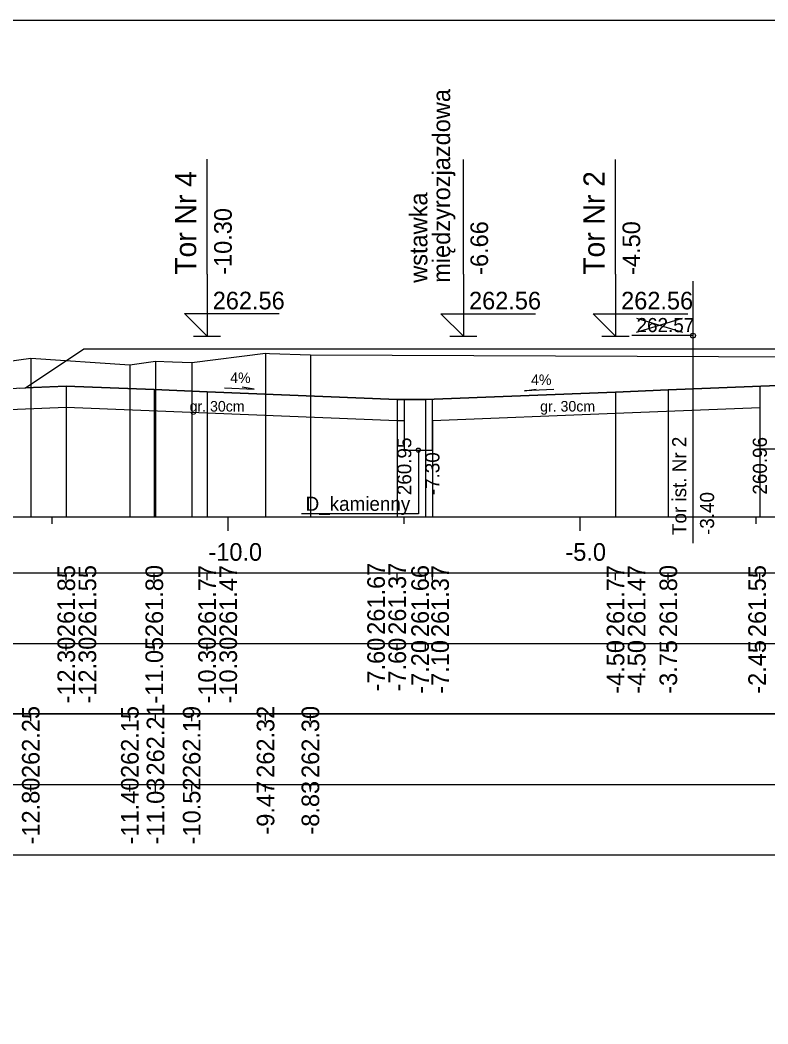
# Model space of a CAD drawing. Extents: x 6516023 to 6560129, y 5513077 to 5529206.
# Drawn here: x 6518315.26 to 6518325.88, y 5514498.91 to 5514513.16 of the extents above; entities that cross this region are included whole.
import ezdxf

# ---------------------------------------------------------------- set-up
doc = ezdxf.new("R2010")
doc.units = 0
for name, color, linetype in [('IR_default', 7, 'Continuous'), ('TOR_PRZEK_P-komponent', 7, 'Continuous'), ('TOR_PRZEK_P-odwodnienie', 7, 'Continuous'), ('TOR_PRZEK_P-opisy', 7, 'Continuous'), ('TOR_PRZEK_P-tabelka istniejace', 7, 'Continuous'), ('TOR_PRZEK_P-tabelka projektowane', 7, 'Continuous'), ('TOR_PRZEK_P-teren istniejacy', 7, 'Continuous'), ('TOR_PRZEK_P-tory istniejace', 7, 'Continuous'), ('TOR_PRZEK_P-tory projektowane', 7, 'Continuous'), ('TOR_PRZEK_P-uklad odniesienia', 7, 'Continuous'), ('TOR_PRZEK_P-warstwa ochronna I', 7, 'Continuous'), ('TOR_PRZEK_P-warstwa ochronna II', 7, 'Continuous'), ('TOR_RAMKI-ramka+tabelka 1', 7, 'Continuous')]:
    doc.layers.add(name, color=color, linetype=linetype)

msp = doc.modelspace()

# ---------------------------------------------------------------- linework, layer by layer
at = {"layer": 'IR_default'}
msp.add_lwpolyline([(6518315.249, 5514507.933), (6518315.333, 5514507.937), (6518316.114, 5514508.457), (6518316.163, 5514508.49), (6518319.663, 5514508.49), (6518319.8, 5514508.49), (6518321.963, 5514508.489), (6518322.171, 5514508.489), (6518325.463, 5514508.489), (6518325.522, 5514508.489), (6518326.463, 5514508.489), (6518326.671, 5514508.489), (6518329.963, 5514508.489), (6518329.996, 5514508.489), (6518330.513, 5514508.489), (6518334.013, 5514508.489), (6518335.274, 5514507.648), (6518335.354, 5514507.595), (6518336.491, 5514507.549), (6518336.563, 5514507.546), (6518337.258, 5514507.119), (6518337.798, 5514506.786), (6518338.198, 5514506.786), (6518340.319, 5514508.137)], dxfattribs=at)
at = {"layer": 'TOR_PRZEK_P-komponent'}
msp.add_lwpolyline([(6518316.163, 5514508.49), (6518319.663, 5514508.49), (6518321.963, 5514508.489), (6518325.463, 5514508.489), (6518326.463, 5514508.489), (6518329.963, 5514508.489), (6518330.513, 5514508.489), (6518334.013, 5514508.489), (6518335.354, 5514507.595), (6518332.263, 5514507.718), (6518328.213, 5514507.88), (6518327.463, 5514507.91), (6518326.018, 5514507.968), (6518324.463, 5514507.906), (6518323.713, 5514507.876), (6518321.013, 5514507.768), (6518320.613, 5514507.772), (6518317.913, 5514507.88), (6518317.163, 5514507.91), (6518315.913, 5514507.96), (6518315.333, 5514507.937)], close=True, dxfattribs=at)
at = {"layer": 'TOR_PRZEK_P-odwodnienie'}
for points in [[(6518325.763, 5514507.958), (6518325.763, 5514507.069), (6518326.163, 5514507.069), (6518326.163, 5514507.962)], [(6518320.713, 5514507.771), (6518320.713, 5514507.051), (6518321.113, 5514507.051), (6518321.113, 5514507.772)], [(6518320.913, 5514507.051), (6518320.913, 5514506.145), (6518319.256, 5514506.145)]]:
    msp.add_lwpolyline(points, dxfattribs=at)
msp.add_circle((6518320.913, 5514507.051), 0.03, dxfattribs=at)
at = {"layer": 'TOR_PRZEK_P-opisy'}
for points in [[(6518318.162, 5514507.938), (6518318.58, 5514507.919), (6518318.412, 5514507.947)], [(6518322.837, 5514507.91), (6518322.419, 5514507.891), (6518322.587, 5514507.919)]]:
    msp.add_lwpolyline(points, dxfattribs=at)
at = {"layer": 'TOR_PRZEK_P-tabelka istniejace'}
for p, q in [((6518315.409, 5514503.206), (6518315.409, 5514503.306)), ((6518316.816, 5514503.206), (6518316.816, 5514503.306)), ((6518317.18, 5514503.206), (6518317.18, 5514503.306)), ((6518317.694, 5514503.206), (6518317.694, 5514503.306)), ((6518318.743, 5514503.206), (6518318.743, 5514503.306)), ((6518319.38, 5514503.206), (6518319.38, 5514503.306)), ((6518272.163, 5514502.306), (6518355.963, 5514502.306)), ((6518315.409, 5514502.206), (6518315.409, 5514502.306)), ((6518316.816, 5514502.206), (6518316.816, 5514502.306)), ((6518317.18, 5514502.206), (6518317.18, 5514502.306)), ((6518317.694, 5514502.206), (6518317.694, 5514502.306)), ((6518318.743, 5514502.206), (6518318.743, 5514502.306)), ((6518319.38, 5514502.206), (6518319.38, 5514502.306))]:
    msp.add_line(p, q, dxfattribs=at)
for points in [[(6518315.409, 5514508.356), (6518315.409, 5514506.306), (6518315.409, 5514506.176), (6518315.409, 5514506.106)], [(6518318.743, 5514508.428), (6518318.743, 5514506.306), (6518318.743, 5514506.176), (6518318.743, 5514506.106)], [(6518319.38, 5514508.406), (6518319.38, 5514506.306), (6518319.38, 5514506.176), (6518319.38, 5514506.106)], [(6518316.816, 5514508.261), (6518316.816, 5514506.306), (6518316.816, 5514506.176), (6518316.816, 5514506.106)], [(6518317.18, 5514508.312), (6518317.18, 5514506.306), (6518317.18, 5514506.176), (6518317.18, 5514506.106)], [(6518317.694, 5514508.296), (6518317.694, 5514506.306), (6518317.694, 5514506.176), (6518317.694, 5514506.106)]]:
    msp.add_lwpolyline(points, dxfattribs=at)
msp.add_lwpolyline([(6518272.163, 5514503.306), (6518272.163, 5514501.306), (6518355.963, 5514501.306), (6518355.963, 5514503.306)], close=True, dxfattribs=at)
at = {"layer": 'TOR_PRZEK_P-tabelka projektowane'}
for p, q in [((6518315.913, 5514505.206), (6518315.913, 5514505.306)), ((6518315.913, 5514505.206), (6518315.913, 5514505.306)), ((6518317.163, 5514505.206), (6518317.163, 5514505.306)), ((6518317.913, 5514505.206), (6518317.913, 5514505.306)), ((6518317.913, 5514505.206), (6518317.913, 5514505.306)), ((6518320.613, 5514505.206), (6518320.613, 5514505.306)), ((6518320.613, 5514505.206), (6518320.613, 5514505.306)), ((6518321.013, 5514505.206), (6518321.013, 5514505.306)), ((6518321.113, 5514505.206), (6518321.113, 5514505.306)), ((6518323.713, 5514505.206), (6518323.713, 5514505.306)), ((6518323.713, 5514505.206), (6518323.713, 5514505.306)), ((6518324.463, 5514505.206), (6518324.463, 5514505.306)), ((6518325.763, 5514505.206), (6518325.763, 5514505.306)), ((6518272.163, 5514504.306), (6518355.963, 5514504.306)), ((6518315.913, 5514504.206), (6518315.913, 5514504.306)), ((6518315.913, 5514504.206), (6518315.913, 5514504.306)), ((6518317.163, 5514504.206), (6518317.163, 5514504.306)), ((6518317.913, 5514504.206), (6518317.913, 5514504.306)), ((6518317.913, 5514504.206), (6518317.913, 5514504.306)), ((6518320.613, 5514504.206), (6518320.613, 5514504.306)), ((6518320.613, 5514504.206), (6518320.613, 5514504.306)), ((6518321.013, 5514504.206), (6518321.013, 5514504.306)), ((6518321.113, 5514504.206), (6518321.113, 5514504.306)), ((6518323.713, 5514504.206), (6518323.713, 5514504.306)), ((6518323.713, 5514504.206), (6518323.713, 5514504.306)), ((6518324.463, 5514504.206), (6518324.463, 5514504.306)), ((6518325.763, 5514504.206), (6518325.763, 5514504.306))]:
    msp.add_line(p, q, dxfattribs=at)
for points in [[(6518315.913, 5514507.96), (6518315.913, 5514506.306), (6518315.913, 5514506.176), (6518315.913, 5514506.106)], [(6518317.163, 5514507.91), (6518317.163, 5514506.306), (6518317.163, 5514506.176), (6518317.163, 5514506.106)], [(6518324.463, 5514507.906), (6518324.463, 5514506.306), (6518324.463, 5514506.176), (6518324.463, 5514506.106)], [(6518317.913, 5514507.88), (6518317.913, 5514506.306), (6518317.913, 5514506.176), (6518317.913, 5514506.106)], [(6518320.613, 5514507.772), (6518320.613, 5514506.306), (6518320.613, 5514506.176), (6518320.613, 5514506.106)], [(6518321.013, 5514507.768), (6518321.013, 5514506.306), (6518321.013, 5514506.176), (6518321.013, 5514506.106)], [(6518323.713, 5514507.876), (6518323.713, 5514506.306), (6518323.713, 5514506.176), (6518323.713, 5514506.106)], [(6518315.913, 5514507.66), (6518315.913, 5514506.306), (6518315.913, 5514506.176), (6518315.913, 5514506.106)], [(6518325.763, 5514507.658), (6518325.763, 5514506.306), (6518325.763, 5514506.176), (6518325.763, 5514506.106)], [(6518317.913, 5514507.58), (6518317.913, 5514506.306), (6518317.913, 5514506.176), (6518317.913, 5514506.106)], [(6518320.613, 5514507.472), (6518320.613, 5514506.306), (6518320.613, 5514506.176), (6518320.613, 5514506.106)], [(6518321.113, 5514507.472), (6518321.113, 5514506.306), (6518321.113, 5514506.176), (6518321.113, 5514506.106)], [(6518323.713, 5514507.576), (6518323.713, 5514506.306), (6518323.713, 5514506.176), (6518323.713, 5514506.106)]]:
    msp.add_lwpolyline(points, dxfattribs=at)
msp.add_lwpolyline([(6518272.163, 5514505.306), (6518272.163, 5514503.306), (6518355.963, 5514503.306), (6518355.963, 5514505.306)], close=True, dxfattribs=at)
at = {"layer": 'TOR_PRZEK_P-teren istniejacy'}
msp.add_lwpolyline([(6518312.983, 5514508.022), (6518315.409, 5514508.356), (6518316.816, 5514508.261), (6518317.18, 5514508.312), (6518317.424, 5514508.304), (6518317.694, 5514508.296), (6518318.743, 5514508.428), (6518318.8, 5514508.423), (6518319.38, 5514508.406), (6518329.817, 5514508.362), (6518329.919, 5514508.395), (6518331.182, 5514508.39), (6518331.726, 5514508.288), (6518331.856, 5514508.284), (6518332.002, 5514508.281), (6518332.718, 5514508.44), (6518333.18, 5514508.448), (6518335.737, 5514508.337), (6518336.541, 5514508.141), (6518336.623, 5514508.128), (6518336.988, 5514508.132), (6518337.384, 5514508.172), (6518339.315, 5514508.213)], dxfattribs=at)
at = {"layer": 'TOR_PRZEK_P-tory istniejace'}
for p, q in [((6518324.813, 5514509.452), (6518324.813, 5514505.732)), ((6518324.013, 5514508.724), (6518324.665, 5514508.927)), ((6518324.013, 5514508.927), (6518324.665, 5514508.724)), ((6518324.813, 5514508.677), (6518323.947, 5514508.677))]:
    msp.add_line(p, q, dxfattribs=at)
msp.add_circle((6518324.813, 5514508.677), 0.035, dxfattribs=at)
at = {"layer": 'TOR_PRZEK_P-tory projektowane'}
for p, q in [((6518317.913, 5514509.547), (6518317.913, 5514511.18)), ((6518321.553, 5514509.547), (6518321.553, 5514511.179)), ((6518323.713, 5514509.547), (6518323.713, 5514511.179)), ((6518317.913, 5514509.547), (6518317.913, 5514508.67)), ((6518321.553, 5514509.547), (6518321.553, 5514508.669)), ((6518323.713, 5514509.547), (6518323.713, 5514508.669)), ((6518317.913, 5514508.67), (6518317.594, 5514508.989)), ((6518317.594, 5514508.989), (6518318.938, 5514508.989)), ((6518321.553, 5514508.669), (6518321.234, 5514508.988)), ((6518321.234, 5514508.988), (6518322.578, 5514508.988)), ((6518323.713, 5514508.669), (6518323.394, 5514508.988)), ((6518323.394, 5514508.988), (6518324.738, 5514508.988)), ((6518317.721, 5514508.67), (6518318.105, 5514508.67)), ((6518321.361, 5514508.669), (6518321.745, 5514508.669)), ((6518323.521, 5514508.669), (6518323.905, 5514508.669))]:
    msp.add_line(p, q, dxfattribs=at)
at = {"layer": 'TOR_PRZEK_P-uklad odniesienia'}
for p, q in [((6518275.963, 5514506.106), (6518355.963, 5514506.106)), ((6518315.713, 5514506.006), (6518315.713, 5514506.106)), ((6518318.213, 5514505.906), (6518318.213, 5514506.106)), ((6518320.713, 5514506.006), (6518320.713, 5514506.106)), ((6518323.213, 5514505.906), (6518323.213, 5514506.106)), ((6518325.713, 5514506.006), (6518325.713, 5514506.106))]:
    msp.add_line(p, q, dxfattribs=at)
at = {"layer": 'TOR_PRZEK_P-warstwa ochronna I'}
for points in [[(6518313.261, 5514507.554), (6518315.913, 5514507.66), (6518317.913, 5514507.58), (6518320.613, 5514507.472), (6518320.713, 5514507.471)], [(6518321.113, 5514507.472), (6518323.713, 5514507.576), (6518325.763, 5514507.658)]]:
    msp.add_lwpolyline(points, dxfattribs=at)
at = {"layer": 'TOR_PRZEK_P-warstwa ochronna II'}
msp.add_lwpolyline([(6518310.054, 5514507.04), (6518310.61, 5514507.118), (6518311.201, 5514506.724), (6518311.601, 5514506.724), (6518313.913, 5514507.88), (6518315.913, 5514507.96), (6518317.163, 5514507.91), (6518317.913, 5514507.88), (6518320.613, 5514507.772), (6518321.013, 5514507.768), (6518323.713, 5514507.876), (6518324.463, 5514507.906), (6518326.018, 5514507.968), (6518327.463, 5514507.91), (6518328.213, 5514507.88), (6518332.263, 5514507.718), (6518336.563, 5514507.546), (6518337.798, 5514506.786), (6518338.198, 5514506.786), (6518340.319, 5514508.137)], dxfattribs=at)
at = {"layer": 'TOR_RAMKI-ramka+tabelka 1'}
msp.add_lwpolyline([(6518269.513, 5514513.156), (6518517.013, 5514513.156), (6518517.013, 5514484.656), (6518269.513, 5514484.656)], close=True, dxfattribs=at)

# ---------------------------------------------------------------- texts
at = {"layer": 'TOR_PRZEK_P-odwodnienie'}
for s, rotation, p in [('260.95', 90, (6518320.813, 5514506.412)), ('260.96', 90, (6518325.863, 5514506.42)), ('-7.30', 90, (6518321.213, 5514506.412)), ('D_kamienny', 360, (6518319.312, 5514506.19))]:
    msp.add_text(s, height=0.2, rotation=rotation, dxfattribs=at).set_placement(p)
at = {"layer": 'TOR_PRZEK_P-opisy'}
for rotation, p in [(359.8485, (6518318.241, 5514508.004)), (0.1515, (6518322.514, 5514507.975))]:
    msp.add_text('4%', height=0.15, rotation=rotation, dxfattribs=at).set_placement(p)
at = {"layer": 'TOR_PRZEK_P-tabelka istniejace'}
for s, p in [('262.25', (6518315.534, 5514502.397)), ('262.15', (6518316.941, 5514502.397)), ('262.21', (6518317.305, 5514502.433)), ('262.19', (6518317.819, 5514502.398)), ('262.32', (6518318.868, 5514502.4)), ('262.30', (6518319.505, 5514502.398)), ('-12.80', (6518315.534, 5514501.455)), ('-11.40', (6518316.941, 5514501.455)), ('-11.03', (6518317.305, 5514501.454)), ('-10.52', (6518317.819, 5514501.456)), ('-9.47', (6518318.868, 5514501.594)), ('-8.83', (6518319.505, 5514501.594))]:
    msp.add_text(s, height=0.25, rotation=90, dxfattribs=at).set_placement(p)
at = {"layer": 'TOR_PRZEK_P-tabelka projektowane'}
for s, p in [('261.85', (6518316.038, 5514504.397)), ('261.55', (6518316.338, 5514504.397)), ('261.80', (6518317.288, 5514504.398)), ('261.77', (6518318.038, 5514504.398)), ('261.47', (6518318.338, 5514504.398)), ('261.67', (6518320.438, 5514504.43)), ('261.37', (6518320.738, 5514504.43)), ('261.66', (6518321.063, 5514504.398)), ('261.37', (6518321.347, 5514504.398)), ('261.77', (6518323.838, 5514504.398)), ('261.47', (6518324.138, 5514504.398)), ('261.80', (6518324.588, 5514504.398)), ('261.55', (6518325.849, 5514504.397)), ('-12.30', (6518316.038, 5514503.455)), ('-12.30', (6518316.338, 5514503.455)), ('-11.05', (6518317.288, 5514503.453)), ('-10.30', (6518318.038, 5514503.455)), ('-10.30', (6518318.338, 5514503.455)), ('-7.60', (6518320.438, 5514503.626)), ('-7.60', (6518320.738, 5514503.626)), ('-7.20', (6518321.063, 5514503.594)), ('-7.10', (6518321.347, 5514503.594)), ('-4.50', (6518323.838, 5514503.594)), ('-4.50', (6518324.138, 5514503.594)), ('-3.75', (6518324.588, 5514503.593)), ('-2.45', (6518325.849, 5514503.593))]:
    msp.add_text(s, height=0.25, rotation=90, dxfattribs=at).set_placement(p)
at = {"layer": 'TOR_PRZEK_P-tory istniejace'}
msp.add_text('262.57', height=0.2, dxfattribs=at).set_placement((6518324.013, 5514508.727))
for s, rotation, p in [('Tor ist. Nr 2', 90.0511, (6518324.719, 5514505.846)), ('-3.40', 90, (6518325.113, 5514505.847))]:
    msp.add_text(s, height=0.2, rotation=rotation, dxfattribs=at).set_placement(p)
at = {"layer": 'TOR_PRZEK_P-tory projektowane'}
for s, height, p in [('międzyrozjazdowa', 0.25, (6518321.365, 5514509.427)), ('Tor Nr 4', 0.3, (6518317.758, 5514509.541)), ('Tor Nr 2', 0.3, (6518323.558, 5514509.541)), ('wstawka', 0.25, (6518321.041, 5514509.427)), ('-10.30', 0.25, (6518318.263, 5514509.54)), ('-6.66', 0.25, (6518321.903, 5514509.539)), ('-4.50', 0.25, (6518324.063, 5514509.539))]:
    msp.add_text(s, height=height, rotation=90, dxfattribs=at).set_placement(p)
for p in [(6518317.993, 5514509.05), (6518321.633, 5514509.049), (6518323.793, 5514509.049)]:
    msp.add_text('262.56', height=0.25, dxfattribs=at).set_placement(p)
at = {"layer": 'TOR_PRZEK_P-uklad odniesienia'}
for s, p in [('-10.0', (6518317.932, 5514505.481)), ('-5.0', (6518323.002, 5514505.481))]:
    msp.add_text(s, height=0.25, dxfattribs=at).set_placement(p)
at = {"layer": 'TOR_PRZEK_P-warstwa ochronna I'}
for p in [(6518317.665, 5514507.599), (6518322.643, 5514507.599)]:
    msp.add_text('gr. 30cm', height=0.15, dxfattribs=at).set_placement(p)

doc.saveas('drawing.dxf')
